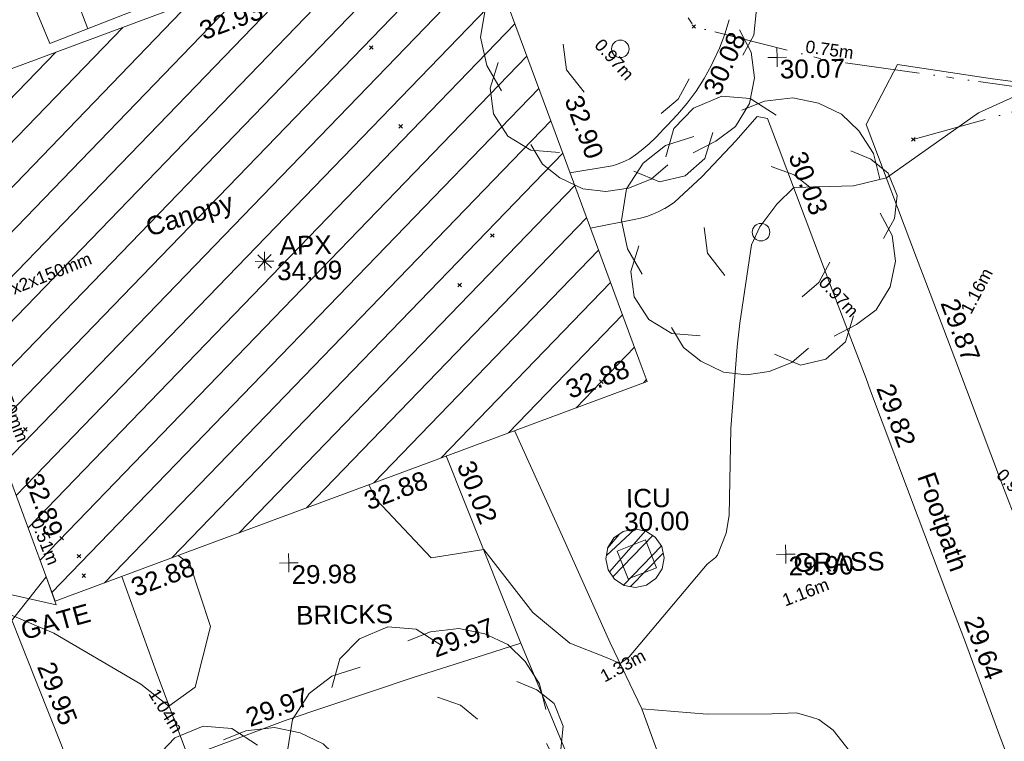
# Model space of a CAD drawing. Header units: millimetres. Extents: x -290717 to 520720, y -103372 to 287762.
# Tile 329 of 375: x 340401 to 360209, y 127044 to 141564. Entities that reach past the tile are written whole.
import ezdxf

# ---------------------------------------------------------------- set-up
doc = ezdxf.new("R2010")
doc.units = ezdxf.units.MM
for name, pattern in [('IMPORT-HIDDEN2 _3_', [4762.5, 3175, -1587.5]), ('IMPORT-UG_ELEC_LV_QLB2 _2_', [2700, 1500, -300.0000000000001, 0, -250, 150, -300.0000000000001, 0, -200]), ('IMPORT-UG_ELEC_STREET LIGHTING_QLB2 _2_', [2700, 1500, -300.0000000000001, 0, -250, 150, -300.0000000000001, 0, -200])]:
    doc.linetypes.add(name, pattern=pattern)
for name, color, linetype, lineweight, true_color in [('00_TOPO_APEX_BUILDING', 7, 'Continuous', 9, 0x666666), ('00_TOPO_TREE', 7, 'Continuous', 9, 0x666666), ('00_UAV_APEX_BUILDING', 7, 'Continuous', 9, 0x666666), ('00_UAV_BUILDING_CANOPY', 7, 'Continuous', 9, 0xff7fff), ('00_UAV_BUILDING_HATCH', 7, 'Continuous', 9, 0x999999), ('00_UAV_CONCRETE', 9, 'Continuous', 9, 0x808080), ('00_UAV_FENCE', 7, 'Continuous', 9, 0x264c2f), ('00_UAV_FOOTPATH', 7, 'Continuous', 9, 0xa50000), ('00_UAV_GATE', 7, 'Continuous', 9, 0xa50000), ('00_UAV_HEDGE', 7, 'Continuous', 9, 0x52a552), ('00_UAV_LEVEL_SPOT', 7, 'Continuous', 9, 0x666666), ('00_UAV_ROAD_MARKING_YELLOW_CONTINUOUS', 40, 'Continuous', 9, 0xffbf00), ('00_UAV_SERV_IC', 5, 'Continuous', 9, 0x0000ff), ('00_UAV_SLOPE_TOP', 40, 'Continuous', 9, 0xffbf00), ('01_DTM_CONTOUR_MJR', 7, 'Continuous', 9, 0x7f3f00), ('12333-PUM-2D-U-0001-C01 - Rev2_REVIT IMPORT_dwg', 7, 'Continuous', 9, 0x767676), ('PUM-CHAMBER EXTENTS', 6, 'IMPORT-HIDDEN2 _3_', 9, 0xff00ff), ('PUM-ELECTRIC-LV-QLB2', 1, 'IMPORT-UG_ELEC_LV_QLB2 _2_', 9, 0xff0000), ('PUM-ELECTRIC-SL-QLB2', 7, 'IMPORT-UG_ELEC_STREET LIGHTING_QLB2 _2_', 9, 0xff7f7f)]:
    doc.layers.add(name, color=color, linetype=linetype, lineweight=lineweight, true_color=true_color)
for name, color, linetype, lineweight in [('00_UAV_DRIVE_WAY', 7, 'Continuous', 9), ('00_UAV_SURVEY_TEXT', 7, 'Continuous', 9), ('GEN-TEXT', 7, 'Continuous', 9)]:
    doc.layers.add(name, color=color, linetype=linetype, lineweight=lineweight)
doc.styles.add('Arial_1', font='arial.ttf', dxfattribs={"height": 250})
doc.styles.add('Swis721 Lt BT_2', font='swissl.ttf', dxfattribs={"height": 375})

# ---------------------------------------------------------------- blocks, each defined once
blk = doc.blocks.new('12333-PUM-2D-U-0001-C01 - Rev2_REVIT IMPORT_dwg_CONIFEROUS_TREE-2077251-Site Location Plan Existing')
at = {"layer": '00_TOPO_TREE', "color": 254, "true_color": 0xcccccc, "flags": 128}
for points in [[(-1889.403682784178, 1545.875740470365), (-1717.639711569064, 2118.422311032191), (-1316.857112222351, 2519.204910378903), (-744.3105416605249, 2748.223538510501), (-171.763971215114, 2690.968881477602), (343.5279423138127, 2347.440939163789)], [(-343.5279423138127, 2461.950253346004), (114.5093140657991, 2633.714224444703), (687.0558846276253, 2690.968881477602), (1202.347798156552, 2576.459567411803), (1660.385054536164, 2347.440939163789), (2003.912996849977, 2003.912996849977), (2290.18628213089, 1545.875740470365), (2404.695596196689, 1030.583826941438)], [(-2404.695596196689, -801.5651986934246), (-2690.968881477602, -286.2732852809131), (-2805.478195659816, 286.2732852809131), (-2690.968881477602, 916.0745128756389), (-2347.440939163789, 1431.36642628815), (-1889.403682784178, 1774.894368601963), (-1316.857112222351, 1946.658339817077)], [(1832.149025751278, 1603.130397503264), (2232.93162509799, 1431.36642628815), (2576.459567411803, 1145.093141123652), (2748.223538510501, 687.0558846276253), (2690.968881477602, 229.0186282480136), (2461.950253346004, -171.763971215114)], [(229.0186282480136, 1316.857112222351), (687.0558846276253, 1145.093141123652), (1030.583826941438, 858.8198558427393)], [(2404.695596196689, 343.5279423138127), (2633.714224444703, -114.5093140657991), (2690.968881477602, -629.8012275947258), (2576.459567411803, -1145.093141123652), (2290.18628213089, -1603.130397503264), (1889.403682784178, -1889.403682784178), (1431.36642628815, -2118.422311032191)], [(-744.3105416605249, -858.8198558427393), (-1087.838483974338, -400.7825993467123), (-1145.093141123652, 114.5093140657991)], [(-1259.602455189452, -2061.167653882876), (-1832.149025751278, -2003.912996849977), (-2290.18628213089, -1717.639711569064), (-2576.459567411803, -1259.602455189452), (-2633.714224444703, -744.3105416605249), (-2461.950253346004, -229.0186282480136)], [(1374.111769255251, -629.8012275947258), (1145.093141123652, -1030.583826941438), (801.5651986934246, -1316.857112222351)], [(1832.149025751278, -1717.639711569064), (1660.385054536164, -2232.93162509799), (1259.602455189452, -2576.459567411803), (744.3105416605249, -2690.968881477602), (229.0186282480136, -2461.950253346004)], [(916.0745128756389, -2347.440939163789), (572.5465705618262, -2633.714224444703), (114.5093140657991, -2805.478195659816), (-343.5279423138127, -2862.732852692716), (-801.5651986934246, -2805.478195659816), (-1259.602455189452, -2576.459567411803), (-1603.130397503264, -2290.18628213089), (-1832.149025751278, -1889.403682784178)]]:
    blk.add_lwpolyline(points, dxfattribs=at)
at = {"layer": '00_TOPO_TREE', "color": 254, "true_color": 0xcccccc}
blk.add_circle((0, 0), 176.6246020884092, dxfattribs=at)
blk = doc.blocks.new('12333-PUM-2D-U-0001-C01 - Rev2_REVIT IMPORT_dwg_MSL_Apex_SYM-2077252-Site Location Plan Existing')
at = {"layer": '00_TOPO_APEX_BUILDING', "color": 254, "true_color": 0xcccccc, "flags": 128}
for points in [[(0, -500.8627267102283), (0, 0), (-500.8627267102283, 0)], [(354.163430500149, 354.1634305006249), (0, 0), (-354.1634305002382, 354.1634305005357)], [(354.1634305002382, -354.1634305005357), (0, 0), (-354.163430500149, -354.1634305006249)], [(500.8627267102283, 0), (0, 0), (0, 500.8627267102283)]]:
    blk.add_lwpolyline(points, dxfattribs=at)
blk = doc.blocks.new('12333-PUM-2D-U-0001-C01 - Rev2_REVIT IMPORT_dwg__U96-2077626-Site Location Plan Existing')
at = {"layer": '00_UAV_GATE', "color": 9, "true_color": 0xe1aaaa, "flags": 128}
blk.add_lwpolyline([(-95.66411158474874, 284.3384915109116), (95.66411158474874, -284.3384915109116), (-1001.296706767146, -20.35658223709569), (-809.9684835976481, -589.033565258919)], close=True, dxfattribs=at)
blk = doc.blocks.new('12333-PUM-2D-U-0001-C01 - Rev2_REVIT IMPORT_dwg_UAV-2077255-Site Location Plan Existing')
at = {"layer": '00_UAV_LEVEL_SPOT', "color": 254, "true_color": 0xcccccc, "flags": 128}
for points in [[(0, -500.0000000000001), (0, 0), (-500.0000000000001, 0)], [(500.0000000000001, 0), (0, 0), (0, 500.0000000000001)]]:
    blk.add_lwpolyline(points, dxfattribs=at)
blk = doc.blocks.new('12333-PUM-2D-U-0001-C01 - Rev2_REVIT IMPORT_dwg_MGS62954_T2_Galway_ITM_3d_Rev1-2077680-Site Location Plan Existing')
at = {"layer": '00_UAV_BUILDING_HATCH', "true_color": 0xcccccc}
h = blk.add_hatch(dxfattribs=at)
h.set_pattern_fill('FP_1', color=254, style=0, pattern_type=2)
h.set_pattern_definition([(45, (0, 0), (-441.9417382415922, 441.9417382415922), [])])
h.paths.add_polyline_path([(534245288.854, 725679312.3760002), (534257272.8540001, 725683528.376), (534253854.8540002, 725693284.376), (534241871.8540002, 725689091.376), (534244729.7063817, 725680912.5821924)])
at = {"layer": '00_UAV_BUILDING_CANOPY', "color": 254, "true_color": 0xcccccc, "flags": 128}
blk.add_lwpolyline([(534253854.8540001, 725693284.376), (534255508.0485316, 725688565.6615913), (534257161.2430631, 725683846.9471823), (534257272.854, 725683528.376), (534252874.649999, 725681981.0772626), (534248158.0152162, 725680321.7538111), (534245288.854, 725679312.3760002), (534244642.83336, 725681161.2012383), (534242993.5305089, 725685881.2868636), (534241871.8540001, 725689091.3759999), (534243381.6377764, 725689619.6680282), (534248101.0584857, 725691271.0517414), (534252820.4791952, 725692922.4354546)], close=True, dxfattribs=at)
at = {"layer": '00_UAV_CONCRETE', "color": 254, "true_color": 0xcccccc, "flags": 128}
blk.add_lwpolyline([(534246639.015326, 725679787.3659993), (534247302.8540243, 725677844.3761246), (534247908.8540242, 725676132.3761247), (534248972.8778707, 725676512.6942205), (534249872.8540242, 725676834.3761246), (534252461.8540242, 725677651.3761246), (534253735.6278631, 725678031.8266876), (534254642.7365961, 725678302.7617762), (534253206.9703481, 725682097.9883602), (534253208.7089508, 725682093.3926316)], dxfattribs=at)
at = {"layer": '00_UAV_DRIVE_WAY', "color": 254, "true_color": 0xcccccc, "flags": 128}
blk.add_lwpolyline([(534262417.0919543, 725689816.0101571), (534264328.8540242, 725689492.3761246), (534265930.8027402, 725689255.6161238)], dxfattribs=at)
at = {"layer": '00_UAV_FENCE', "color": 254, "true_color": 0xcccccc, "flags": 128}
blk.add_lwpolyline([(534238061.3697283, 725680646.5446146), (534240014.3697283, 725681361.5446144), (534242753.3697283, 725682315.5446144), (534242768.6858305, 725682323.4071833), (534243090.3697283, 725682488.5446146), (534244287.3697283, 725679277.5446146), (534244694.8311555, 725678195.9545166), (534245352.3697283, 725676450.5446146), (534246156.3697283, 725674232.5446146), (534246269.3697283, 725673901.5446146)], dxfattribs=at)
at = {"layer": '00_UAV_FOOTPATH', "color": 254, "true_color": 0xcccccc, "flags": 128}
for points in [[(534259050.8540243, 725690775.3761245), (534258956.4940328, 725690488.9340061), (534258844.3343898, 725690208.9820287), (534258714.8177382, 725689936.6250348), (534258676.8540242, 725689864.3761246), (534258526.0298731, 725689603.2153109), (534258359.1049158, 725689352.0401653), (534258176.7379288, 725689111.841961), (534257979.6486315, 725688883.5686511), (534257768.614845, 725688668.1211257), (534257688.8540242, 725688593.3761247), (534257546.6761159, 725688444.5282241), (534257395.4325262, 725688304.9014658), (534257235.7201444, 725688175.0468924), (534257120.8540242, 725688091.3761246), (534257001.8540243, 725688012.3761246), (534256913.8216923, 725687969.1443948), (534256823.2485291, 725687931.5255688), (534256730.0888758, 725687899.5437328), (534256646.8540242, 725687876.3761245), (534255794.5124962, 725687748.007279)], [(534262417.0919543, 725689816.0101571), (534261771.9286339, 725688616.7426034), (534262735.9286339, 725685921.7426034), (534262997.3416254, 725685195.7532632), (534263471.9286339, 725683877.7426035), (534264383.9286339, 725681313.7426034), (534264683.2323693, 725680492.6811775)], [(534256187.0497499, 725686627.5878968), (534257069.8540242, 725686786.3761246), (534257196.9381997, 725686812.8278962), (534257322.110683, 725686847.2071525), (534257444.8774756, 725686889.3782144), (534257564.7540732, 725686939.1746521), (534257681.2673775, 725686996.3999417), (534257686.8540244, 725686999.3761247), (534257799.3463103, 725687064.1493398), (534257886.8540242, 725687121.3761246), (534258449.8540243, 725687630.3761246), (534259144.8811081, 725688332.6908613), (534259577.8540242, 725688818.3761246), (534259788.4969012, 725688771.9017515), (534259990.0872061, 725688208.3271959), (534261029.7826211, 725685301.709827), (534261676.439711, 725683505.8306259), (534261765.2262229, 725683259.2550414), (534262678.4445146, 725680691.8299322), (534263355.0751448, 725678799.6974932), (534263583.3624685, 725678161.3139623), (534264247.3624686, 725676247.3139625), (534265007.3624686, 725674167.3139625)]]:
    blk.add_lwpolyline(points, dxfattribs=at)
at = {"layer": '00_UAV_HEDGE', "color": 254, "true_color": 0xcccccc, "flags": 128}
for points in [[(534254590.0033647, 725682584.542699), (534255512.9286339, 725680439.7426034), (534256438.9286339, 725678282.7426035), (534257053.9286339, 725676942.7426034), (534257586.9286339, 725675381.7426034), (534257985.2151389, 725673667.0209647)], [(534254642.7365961, 725678302.7617762), (534256424.5224828, 725673779.2695469), (534254225.5224829, 725673089.2695467), (534254427.9235154, 725672292.6183704)]]:
    blk.add_lwpolyline(points, dxfattribs=at)
at = {"layer": '00_UAV_ROAD_MARKING_YELLOW_CONTINUOUS', "color": 254, "true_color": 0xcccccc}
blk.add_line((534246148.7174996, 725690819.6251504), (534245362.1027546, 725692974.1922408), dxfattribs=at)
at = {"layer": '00_UAV_ROAD_MARKING_YELLOW_CONTINUOUS', "color": 254, "true_color": 0xcccccc, "flags": 128}
blk.add_lwpolyline([(534245379.7796367, 725690535.3943529), (534244815.7796369, 725691955.3943529), (534246228.7796367, 725694590.3943529), (534246459.9041226, 725695013.19694), (534247851.7796367, 725697559.3943529), (534248858.3420384, 725699400.2776769), (534249049.7796367, 725699750.3943528), (534250919.7796367, 725698639.394353), (534253020.851934, 725697428.5394177), (534253029.7796368, 725697423.394353), (534252462.7796369, 725695349.394353), (534251820.7796367, 725692819.3943528), (534251603.9033908, 725692744.6812745), (534247968.7796367, 725691492.3943529), (534246885.2188594, 725691091.8660933)], close=True, dxfattribs=at)
at = {"layer": '00_UAV_SERV_IC', "color": 254, "true_color": 0xcccccc, "flags": 128}
blk.add_lwpolyline([(534256611.8540243, 725680125.3761247), (534257182.8540242, 725680340.3761246), (534257395.8766614, 725679774.6276327), (534256824.8766615, 725679559.6276329)], close=True, dxfattribs=at)
at = {"layer": '00_UAV_SLOPE_TOP', "color": 254, "true_color": 0xcccccc, "flags": 128}
blk.add_lwpolyline([(534257053.9286339, 725676942.7426035), (534258362.5225002, 725676814.2695), (534259661.5225003, 725676793.2695003), (534260158.5225002, 725676804.2695), (534260483.5225, 725676708.2695001), (534260607.5225002, 725676665.2695), (534260890.5225001, 725676444.2695001), (534261520.2132528, 725675616.6133254), (534261752.5225002, 725675311.2695), (534262413.4529174, 725673349.4440675)], dxfattribs=at)
at = {"layer": '01_DTM_CONTOUR_MJR', "color": 254, "true_color": 0xcccccc, "flags": 128}
for points in [[(534264825.9353089, 725689153.561474), (534264030.3238961, 725688817.1423328), (534262160.0000001, 725687540), (534261495.5073892, 725687388.492611), (534260290.0000001, 725687380), (534259941.655914, 725687044.8055985), (534259596.3972574, 725686594.6877483), (534259417.0147824, 725686234.9149988), (534259157.5054796, 725684666.232624), (534259094.8704411, 725684189.0869129), (534258941.791196, 725682548.7139536), (534258879.0636284, 725680801.8385342), (534258810.2301725, 725680444.1557992), (534258626.326054, 725680009.1905695), (534258585.3817424, 725679961.4343702), (534258418.5141664, 725679827.6591527), (534256815.7401385, 725677992.3239567), (534256630.0000001, 725677860), (534256340.529889, 725677993.4313469), (534255628.9232444, 725678289.0119638), (534254891.0555077, 725678917.5388349), (534253930.0000002, 725680200.0000002), (534252865.4875055, 725680055.8925328), (534251788.2287916, 725681240.8001332), (534251640.70581, 725681546.9727316)], [(534247781.632143, 725680189.3413414), (534248013.3445107, 725680018.2868184), (534248402.2551595, 725678748.5681506), (534248074.3793308, 725677535.6719362), (534247540.0000001, 725677160.0000001), (534246979.2369176, 725677611.3534951), (534245248.9337203, 725678673.4581575), (534244370, 725679060.0000002), (534244310.0000002, 725679220.0000001), (534244246.6680212, 725679259.964784), (534244101.0000001, 725679653.0909091), (534243070.0000001, 725682480), (534242770.0425006, 725682992.1004014)]]:
    blk.add_lwpolyline(points, dxfattribs=at)
for name, p in [('12333-PUM-2D-U-0001-C01 - Rev2_REVIT IMPORT_dwg_CONIFEROUS_TREE-2077251-Site Location Plan Existing', (534256849.8540243, 725690226.3761246)), ('12333-PUM-2D-U-0001-C01 - Rev2_REVIT IMPORT_dwg_CONIFEROUS_TREE-2077251-Site Location Plan Existing', (534259616.9453527, 725686489.5163021)), ('12333-PUM-2D-U-0001-C01 - Rev2_REVIT IMPORT_dwg__U96-2077626-Site Location Plan Existing', (534245214.4629011, 725679525.2734411)), ('12333-PUM-2D-U-0001-C01 - Rev2_REVIT IMPORT_dwg_CONIFEROUS_TREE-2077251-Site Location Plan Existing', (534252714.8540243, 725675932.3761246)), ('12333-PUM-2D-U-0001-C01 - Rev2_REVIT IMPORT_dwg_CONIFEROUS_TREE-2077251-Site Location Plan Existing', (534248966.3695, 725674001.5445001))]:
    blk.add_blockref(name, p)
at = {"xscale": 0.375, "yscale": 0.375, "zscale": 0.375}
for name, p in [('12333-PUM-2D-U-0001-C01 - Rev2_REVIT IMPORT_dwg_UAV-2077255-Site Location Plan Existing', (534260000.0000001, 725690000.0000001)), ('12333-PUM-2D-U-0001-C01 - Rev2_REVIT IMPORT_dwg_MSL_Apex_SYM-2077252-Site Location Plan Existing', (534249621.5225001, 725686077.2695001)), ('12333-PUM-2D-U-0001-C01 - Rev2_REVIT IMPORT_dwg_UAV-2077255-Site Location Plan Existing', (534250000.0000001, 725680000)), ('12333-PUM-2D-U-0001-C01 - Rev2_REVIT IMPORT_dwg_UAV-2077255-Site Location Plan Existing', (534260000.0000001, 725680000))]:
    blk.add_blockref(name, p, dxfattribs=at)
at = {"layer": '00_UAV_APEX_BUILDING', "char_height": 375, "attachment_point": 1, "line_spacing_factor": 1.005061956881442, "style": 'Swis721 Lt BT_2'}
for s, insert, width in [('APX', (534249927.0508174, 725686577.0907456), 1130.237340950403), ('34.09', (534249867.471278, 725686065.0843672), 1495.902363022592)]:
    blk.add_mtext(s, dxfattribs=dict(at, insert=insert, width=width))
at = {"layer": '00_UAV_BUILDING_CANOPY', "color": 251, "true_color": 0x666666, "char_height": 375, "attachment_point": 1, "line_spacing_factor": 1.005061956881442, "style": 'Swis721 Lt BT_2'}
for s, insert, width, rotation in [('32.93', (534248351.4125667, 725690899.4221113), 1495.902363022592, 19.285573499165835), ('32.90', (534256058.08518, 725689348.4231836), 1495.902363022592, 289.3078329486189), ('Canopy', (534247205.8401561, 725686972.0970168), 2113.25889379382, 16.2562725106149), ('32.88', (534255594.8680285, 725683554.399842), 1495.902363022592, 19.42456957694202), ('32.89', (534245055.9362435, 725681933.0608711), 1495.902363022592, 289.2605498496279), ('32.88', (534251499.4001089, 725681381.8242686), 1495.902363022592, 19.381994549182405), ('32.88', (534246782.7653258, 725679722.5008174), 1495.902363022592, 19.38199454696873)]:
    blk.add_mtext(s, dxfattribs=dict(at, insert=insert, width=width, rotation=rotation))
at = {"layer": '00_UAV_CONCRETE', "color": 251, "true_color": 0x666666, "char_height": 375, "width": 1495.902363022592, "attachment_point": 1, "line_spacing_factor": 1.005061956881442, "style": 'Swis721 Lt BT_2'}
for s, insert, rotation in [('30.02', (534253760.3598377, 725682034.7951612), 290.72205346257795), ('29.97', (534252792.7089364, 725678392.356431), 19.855303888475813), ('29.97', (534249042.5234334, 725677063.0594269), 19.573271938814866)]:
    blk.add_mtext(s, dxfattribs=dict(at, insert=insert, rotation=rotation))
at = {"layer": '00_UAV_FENCE', "color": 251, "true_color": 0x666666, "insert": (534245246.4002721, 725678136.5922897), "char_height": 375, "width": 1495.902363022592, "attachment_point": 1, "rotation": 290.64261814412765, "line_spacing_factor": 1.005061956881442, "style": 'Swis721 Lt BT_2'}
blk.add_mtext('29.95', dxfattribs=at)
at = {"layer": '00_UAV_FOOTPATH', "color": 251, "true_color": 0x666666, "char_height": 375, "attachment_point": 1, "line_spacing_factor": 1.005061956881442, "style": 'Swis721 Lt BT_2'}
for s, insert, width, rotation in [('30.08', (534258488.7887228, 725689384.6011944), 1495.902363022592, 64.47696658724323), ('30.03', (534260540.5837068, 725688139.7271419), 1495.902363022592, 289.6821016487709), ('29.87', (534263547.981471, 725685128.3134762), 1495.902363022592, 289.80284668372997), ('29.82', (534262226.8839431, 725683436.8124266), 1495.902363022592, 289.6385789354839), ('Footpath', (534263023.5818942, 725681640.4774826), 2436.183848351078, 288.2896331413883), ('29.64', (534263905.3534337, 725678729.3684863), 1495.902363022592, 289.5021163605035)]:
    blk.add_mtext(s, dxfattribs=dict(at, insert=insert, width=width, rotation=rotation))
at = {"layer": '00_UAV_GATE', "color": 251, "true_color": 0x666666, "insert": (534244552.2791764, 725678902.7578905), "char_height": 375, "width": 1567.13580888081, "attachment_point": 1, "rotation": 14.544289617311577, "line_spacing_factor": 1.005061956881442, "style": 'Swis721 Lt BT_2'}
blk.add_mtext('GATE', dxfattribs=at)
at = {"layer": '00_UAV_LEVEL_SPOT', "char_height": 375, "width": 1495.902363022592, "attachment_point": 1, "line_spacing_factor": 1.005061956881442, "style": 'Swis721 Lt BT_2'}
for s, insert in [('30.07', (534260051.8765643, 725689949.1441547)), ('29.98', (534250051.8765643, 725679949.1441548)), ('29.90', (534260051.8765643, 725679949.1441548))]:
    blk.add_mtext(s, dxfattribs=dict(at, insert=insert))
at = {"layer": '00_UAV_SERV_IC', "color": 251, "true_color": 0x666666, "char_height": 375, "attachment_point": 1, "line_spacing_factor": 1.005061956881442, "style": 'Swis721 Lt BT_2'}
for s, insert, width in [('ICU', (534256806.1553192, 725681366.2463089), 1021.012723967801), ('30.00', (534256761.3271687, 725680895.8673081), 1495.902363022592)]:
    blk.add_mtext(s, dxfattribs=dict(at, insert=insert, width=width))
at = {"layer": '00_UAV_SURVEY_TEXT', "color": 251, "true_color": 0x666666, "char_height": 375, "attachment_point": 1, "line_spacing_factor": 1.005061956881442, "style": 'Swis721 Lt BT_2'}
for s, insert, width in [('GRASS', (534260152.8000001, 725680017.6296078), 2018.280965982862), ('BRICKS', (534250129.8, 725679130.6296079), 2165.496754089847)]:
    blk.add_mtext(s, dxfattribs=dict(at, insert=insert, width=width))
blk = doc.blocks.new('12333-PUM-2D-U-0001-C01 - Rev2_REVIT IMPORT_dwg-1620468-Site Location Plan Existing')
at = {"layer": 'PUM-CHAMBER EXTENTS', "true_color": 0xffaaff}
h = blk.add_hatch(dxfattribs=at)
h.set_pattern_fill('FP_3', color=211, style=0, pattern_type=2)
h.set_pattern_definition([(45, (-533641079.65, -725615854.3560001), (-265.1650429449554, 265.1650429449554), []), (45, (-533640902.873, -725615854.3560001), (-265.1650429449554, 265.1650429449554), [])])
h.paths.add_polyline_path([(615886.3907228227, 63531.71450668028), (616115.4258011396, 63579.10923972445), (616302.3597822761, 63704.01453261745), (616429.8804904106, 63894.86275927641), (616474.6598082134, 64119.98359207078), (616429.8804904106, 64345.10442486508), (616302.3597822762, 64535.95265152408), (616111.5115556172, 64663.4733596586), (615886.3907228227, 64708.25267746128), (615661.2698900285, 64663.47335965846), (615470.4216633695, 64535.95265152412), (615342.9009552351, 64345.10442486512), (615298.1216374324, 64119.98359207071), (615342.1184563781, 63898.79664639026), (615470.4216633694, 63704.01453261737), (615661.2698900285, 63576.49382448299), (615865.9252294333, 63535.78534642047)])
at = {"layer": 'GEN-TEXT', "color": 253, "true_color": 0xaaaaaa}
for p, q in [((617221.9948138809, 74760.28848229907), (617292.7054920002, 74830.99916041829)), ((617292.7054920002, 74760.28848229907), (617221.9948138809, 74830.99916041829)), ((610725.994813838, 74450.2884822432), (610796.7054919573, 74520.99916036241)), ((610796.7054919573, 74450.2884822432), (610725.994813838, 74520.99916036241)), ((611289.9948138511, 72855.28848227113), (611360.7054919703, 72925.99916039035)), ((611360.7054919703, 72855.28848227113), (611289.9948138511, 72925.99916039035)), ((621596.9948138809, 72412.28848230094), (621667.7054920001, 72482.99916042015)), ((621667.7054920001, 72412.28848230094), (621596.9948138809, 72482.99916042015)), ((613094.9948137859, 70626.28848222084), (613165.7054919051, 70696.99916034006)), ((613165.7054919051, 70626.28848222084), (613094.9948137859, 70696.99916034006)), ((612420.9948137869, 69641.28848223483), (612491.705491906, 69711.99916035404)), ((612491.705491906, 69641.28848223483), (612420.9948137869, 69711.99916035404)), ((615236.9948137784, 67647.28848228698), (615307.7054918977, 67717.99916040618)), ((615307.7054918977, 67647.28848228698), (615236.9948137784, 67717.99916040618)), ((603632.9948138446, 66891.28848223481), (603703.7054919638, 66961.99916035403)), ((603703.7054919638, 66891.28848223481), (603632.9948138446, 66961.99916035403)), ((604324.9948137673, 64688.28848225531), (604395.7054918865, 64758.99916037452)), ((604395.7054918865, 64688.28848225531), (604324.9948137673, 64758.99916037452)), ((604667.9948138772, 64320.28848223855), (604738.7054919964, 64390.99916035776)), ((604738.7054919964, 64320.28848223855), (604667.9948138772, 64390.99916035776)), ((604758.9948137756, 63927.28848231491), (604829.7054918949, 63997.99916043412)), ((604829.7054918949, 63927.28848231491), (604758.9948137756, 63997.99916043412))]:
    blk.add_line(p, q, dxfattribs=at)
at = {"layer": 'PUM-CHAMBER EXTENTS', "color": 211, "linetype": 'Continuous', "true_color": 0xffaaff, "flags": 128}
blk.add_lwpolyline([(616474.659808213, 64119.98359207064), (616429.8804904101, 64345.10442486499), (616302.3597822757, 64535.95265152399), (616111.5115556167, 64663.47335965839), (615886.3907228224, 64708.25267746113), (615807.3613677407, 64692.5327613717), (615661.2698900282, 64663.47335965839), (615470.421663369, 64535.95265152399), (615342.9009552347, 64345.10442486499), (615298.1216374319, 64119.98359207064), (615342.1184563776, 63898.79664639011), (615342.9009552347, 63894.86275927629), (615470.421663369, 63704.0145326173), (615661.2698900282, 63576.4938244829), (615886.3907228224, 63531.71450668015), (616111.5115556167, 63576.4938244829), (616211.0820492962, 63643.02470127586), (616302.3597822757, 63704.0145326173), (616429.8804904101, 63894.86275927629)], close=True, dxfattribs=at)
at = {"layer": 'PUM-ELECTRIC-SL-QLB2', "color": 254, "true_color": 0xffd4d4}
blk.add_line((621632.3501529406, 72447.64382136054), (624222.3068467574, 73114.37277041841), dxfattribs=at)
at = {"layer": 'PUM-ELECTRIC-SL-QLB2', "color": 254, "true_color": 0xffd4d4, "flags": 128}
blk.add_lwpolyline([(617811.3044243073, 125798.5270841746), (617279.3501529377, 120264.6438212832), (615394.3501529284, 113901.6438213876), (614384.3501529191, 108839.6438213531), (612540.3501528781, 103167.6438213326), (611115.3501528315, 97023.64382136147), (610238.3501528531, 91065.6438213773), (612028.3501528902, 83630.64382132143), (615324.3501528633, 77935.64382137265), (617257.3501529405, 74795.64382135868), (619945.3501529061, 74064.64382132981), (623914.3501528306, 73441.64382130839), (624775.3501528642, 72526.64382138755), (627299.35015284, 66124.64382138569), (627910.3501528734, 64695.64382138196), (628666.3501529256, 63977.64382138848), (629583.350152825, 64013.64382135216), (632716.3501528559, 65371.64382135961), (634589.9866173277, 66199.09115950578)], dxfattribs=at)
blk.add_blockref('12333-PUM-2D-U-0001-C01 - Rev2_REVIT IMPORT_dwg_MGS62954_T2_Galway_ITM_3d_Rev1-2077680-Site Location Plan Existing', (-533641079.6498471, -725615854.3561786))
at = {"layer": 'PUM-ELECTRIC-LV-QLB2', "char_height": 250, "attachment_point": 2, "line_spacing_factor": 0.9417779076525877, "style": 'Arial_1'}
for s, insert, width, rotation in [('0.97m', (615741.0035692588, 74242.97628029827), 1160.025439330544, 311.1096523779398), ('DP0.70m x2x150mm', (603473.4636792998, 69899.42560199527), 3893.2779916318, 20.626563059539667), ('DP0.60m x1x150mm', (603170.2268471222, 68261.90703348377), 3893.2779916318, 290.56401643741), ('0.97m', (620169.6788723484, 69397.93810146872), 1160.025439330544, 312.42850880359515), ('1.16m', (622742.8378096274, 69437.50379379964), 1160.025439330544, 61.4137517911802), ('0.97m', (623673.9448739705, 65454.31415516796), 1160.025439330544, 311.6236090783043), ('0.51m', (604147.1460856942, 64705.87986775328), 1160.025439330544, 290.56401643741), ('1.16m', (619263.0053504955, 63495.74496264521), 1160.025439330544, 20.103286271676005), ('1.33m', (615547.0380993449, 62071.95013148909), 1160.025439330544, 27.39679819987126), ('1.04m', (606506.474146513, 61279.60602896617), 1160.025439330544, 300.9850710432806)]:
    blk.add_mtext(s, dxfattribs=dict(at, insert=insert, width=width, rotation=rotation))
at = {"layer": 'PUM-ELECTRIC-SL-QLB2', "insert": (619999.2009430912, 74407.71570086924), "char_height": 250, "width": 1160.025439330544, "attachment_point": 2, "rotation": 351.0792717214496, "line_spacing_factor": 0.9417779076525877, "style": 'Arial_1'}
blk.add_mtext('0.75m', dxfattribs=at)

msp = doc.modelspace()

# ---------------------------------------------------------------- block references
at = {"layer": '12333-PUM-2D-U-0001-C01 - Rev2_REVIT IMPORT_dwg', "color": 254, "linetype": 'IMPORT-UG_ELEC_STREET LIGHTING_QLB2 _2_', "true_color": 0xffd4d4, "rotation": 0.9999999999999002}
msp.add_blockref('12333-PUM-2D-U-0001-C01 - Rev2_REVIT IMPORT_dwg-1620468-Site Location Plan Existing', (-261895.0770586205, 55869.5817132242), dxfattribs=at)

doc.saveas('drawing.dxf')
